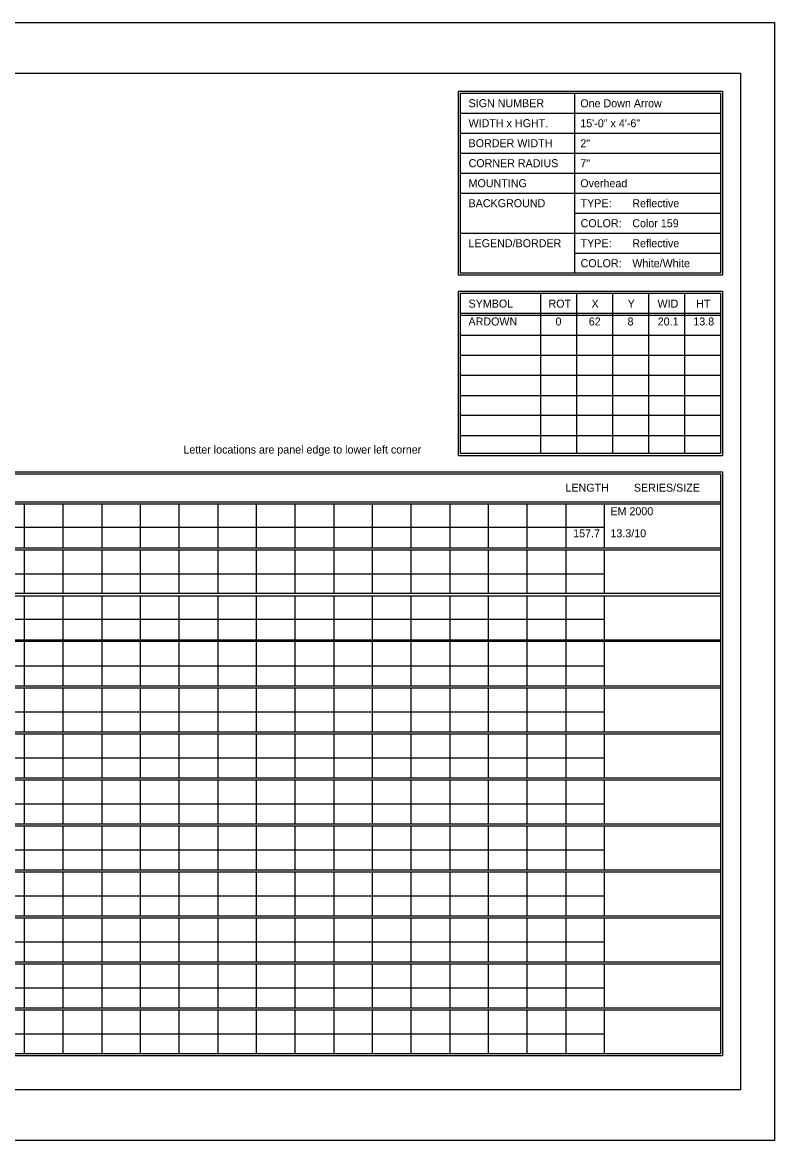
# Model space of a CAD drawing. Extents: x 1806251 to 1809821, y 414895 to 422886.
# Drawn here: x 1809679.34 to 1809684.89, y 415175.97 to 415184.23 of the extents above; entities that cross this region are included whole.
import ezdxf

# ---------------------------------------------------------------- set-up
doc = ezdxf.new("R2010")
doc.units = 0
doc.layers.add('GSSHT', color=7, linetype='Continuous')

msp = doc.modelspace()

# ---------------------------------------------------------------- linework, layer by layer
at = {"layer": 'GSSHT'}
for p, q in [((1809672.1353, 415184.2262), (1809684.8895, 415184.2262)), ((1809684.8895, 415184.2262), (1809684.8895, 415175.9724)), ((1809683.413, 415183.7035), (1809683.413, 415182.3746)), ((1809682.5714, 415183.5558), (1809684.4909, 415183.5558)), ((1809682.5714, 415183.4082), (1809684.4909, 415183.4082)), ((1809682.5714, 415183.2605), (1809684.4909, 415183.2605)), ((1809682.5714, 415183.1129), (1809684.4909, 415183.1129)), ((1809682.5714, 415182.9652), (1809684.4909, 415182.9652)), ((1809683.413, 415182.8176), (1809684.4909, 415182.8176)), ((1809682.5714, 415182.6699), (1809684.4909, 415182.6699)), ((1809683.413, 415182.5222), (1809684.4909, 415182.5222)), ((1809683.162, 415182.2269), (1809683.162, 415181.0428)), ((1809683.4278, 415182.2269), (1809683.4278, 415181.0428)), ((1809683.6936, 415182.2269), (1809683.6936, 415181.0428)), ((1809683.9593, 415182.2269), (1809683.9593, 415181.0428)), ((1809684.2251, 415182.2269), (1809684.2251, 415181.0428)), ((1809682.5714, 415182.0793), (1809684.4909, 415182.0793)), ((1809682.5714, 415182.0645), (1809684.4909, 415182.0645)), ((1809682.5714, 415181.9169), (1809684.4909, 415181.9169)), ((1809682.5714, 415181.7692), (1809684.4909, 415181.7692)), ((1809682.5714, 415181.6216), (1809684.4909, 415181.6216)), ((1809682.5714, 415181.471), (1809684.4909, 415181.471)), ((1809682.5714, 415181.3263), (1809684.4909, 415181.3263)), ((1809682.5714, 415181.1757), (1809684.4909, 415181.1757)), ((1809672.782, 415180.6884), (1809684.4909, 415180.6884)), ((1809672.782, 415180.6736), (1809684.4909, 415180.6736)), ((1809679.3496, 415180.6736), (1809679.3496, 415180.3488)), ((1809679.6361, 415180.6736), (1809679.6361, 415180.3488)), ((1809679.9225, 415180.6736), (1809679.9225, 415180.3488)), ((1809680.206, 415180.6736), (1809680.206, 415180.3488)), ((1809680.4924, 415180.6736), (1809680.4924, 415180.3488)), ((1809680.7789, 415180.6736), (1809680.7789, 415180.3488)), ((1809681.0624, 415180.6736), (1809681.0624, 415180.3488)), ((1809681.3488, 415180.6736), (1809681.3488, 415180.3488)), ((1809681.6353, 415180.6736), (1809681.6353, 415180.3488)), ((1809681.9188, 415180.6736), (1809681.9188, 415180.3488)), ((1809682.2052, 415180.6736), (1809682.2052, 415180.3488)), ((1809682.4917, 415180.6736), (1809682.4917, 415180.3488)), ((1809682.7752, 415180.6736), (1809682.7752, 415180.3488)), ((1809683.0616, 415180.6736), (1809683.0616, 415180.3488)), ((1809683.348, 415180.6736), (1809683.348, 415180.3488)), ((1809683.6315, 415180.6736), (1809683.6315, 415180.3488)), ((1809672.782, 415180.4994), (1809683.6315, 415180.4994)), ((1809672.782, 415180.3488), (1809684.4909, 415180.3488)), ((1809672.782, 415180.334), (1809684.4909, 415180.334)), ((1809679.3496, 415180.334), (1809679.3496, 415180.0122)), ((1809679.6361, 415180.334), (1809679.6361, 415180.0122)), ((1809679.9225, 415180.334), (1809679.9225, 415180.0122)), ((1809680.206, 415180.334), (1809680.206, 415180.0122)), ((1809680.4924, 415180.334), (1809680.4924, 415180.0122)), ((1809680.7789, 415180.334), (1809680.7789, 415180.0122)), ((1809681.0624, 415180.334), (1809681.0624, 415180.0122)), ((1809681.3488, 415180.334), (1809681.3488, 415180.0122)), ((1809681.6353, 415180.334), (1809681.6353, 415180.0122)), ((1809681.9188, 415180.334), (1809681.9188, 415180.0122)), ((1809682.2052, 415180.334), (1809682.2052, 415180.0122)), ((1809682.4917, 415180.334), (1809682.4917, 415180.0122)), ((1809682.7752, 415180.334), (1809682.7752, 415180.0122)), ((1809683.0616, 415180.334), (1809683.0616, 415180.0122)), ((1809683.348, 415180.334), (1809683.348, 415180.0122)), ((1809683.6315, 415180.334), (1809683.6315, 415180.0122)), ((1809672.782, 415180.1569), (1809683.6315, 415180.1569)), ((1809672.782, 415180.0122), (1809684.4909, 415180.0122)), ((1809672.782, 415179.9944), (1809684.4909, 415179.9944)), ((1809679.3496, 415179.9944), (1809679.3496, 415179.6696)), ((1809679.6361, 415179.9944), (1809679.6361, 415179.6696)), ((1809679.9225, 415179.9944), (1809679.9225, 415179.6696)), ((1809680.206, 415179.9944), (1809680.206, 415179.6696)), ((1809680.4924, 415179.9944), (1809680.4924, 415179.6696)), ((1809680.7789, 415179.9944), (1809680.7789, 415179.6696)), ((1809681.0624, 415179.9944), (1809681.0624, 415179.6696)), ((1809681.3488, 415179.9944), (1809681.3488, 415179.6696)), ((1809681.6353, 415179.9944), (1809681.6353, 415179.6696)), ((1809681.9188, 415179.9944), (1809681.9188, 415179.6696)), ((1809682.2052, 415179.9944), (1809682.2052, 415179.6696)), ((1809682.4917, 415179.9944), (1809682.4917, 415179.6696)), ((1809682.7752, 415179.9944), (1809682.7752, 415179.6696)), ((1809683.0616, 415179.9944), (1809683.0616, 415179.6696)), ((1809683.348, 415179.9944), (1809683.348, 415179.6696)), ((1809683.6315, 415179.9944), (1809683.6315, 415179.6696)), ((1809672.782, 415179.8202), (1809683.6315, 415179.8202)), ((1809672.782, 415179.6696), (1809684.4909, 415179.6696)), ((1809672.782, 415179.6578), (1809684.4909, 415179.6578)), ((1809679.3496, 415179.6578), (1809679.3496, 415179.33)), ((1809679.6361, 415179.6578), (1809679.6361, 415179.33)), ((1809679.9225, 415179.6578), (1809679.9225, 415179.33)), ((1809680.206, 415179.6578), (1809680.206, 415179.33)), ((1809680.4924, 415179.6578), (1809680.4924, 415179.33)), ((1809680.7789, 415179.6578), (1809680.7789, 415179.33)), ((1809681.0624, 415179.6578), (1809681.0624, 415179.33)), ((1809681.3488, 415179.6578), (1809681.3488, 415179.33)), ((1809681.6353, 415179.6578), (1809681.6353, 415179.33)), ((1809681.9188, 415179.6578), (1809681.9188, 415179.33)), ((1809682.2052, 415179.6578), (1809682.2052, 415179.33)), ((1809682.4917, 415179.6578), (1809682.4917, 415179.33)), ((1809682.7752, 415179.6578), (1809682.7752, 415179.33)), ((1809683.0616, 415179.6578), (1809683.0616, 415179.33)), ((1809683.348, 415179.6578), (1809683.348, 415179.33)), ((1809683.6315, 415179.6578), (1809683.6315, 415179.33)), ((1809672.782, 415179.4777), (1809683.6315, 415179.4777)), ((1809672.782, 415179.33), (1809684.4909, 415179.33)), ((1809672.782, 415179.3152), (1809684.4909, 415179.3152)), ((1809679.3496, 415179.3152), (1809679.3496, 415178.9904)), ((1809679.6361, 415179.3152), (1809679.6361, 415178.9904)), ((1809679.9225, 415179.3152), (1809679.9225, 415178.9904)), ((1809680.206, 415179.3152), (1809680.206, 415178.9904)), ((1809680.4924, 415179.3152), (1809680.4924, 415178.9904)), ((1809680.7789, 415179.3152), (1809680.7789, 415178.9904)), ((1809681.0624, 415179.3152), (1809681.0624, 415178.9904)), ((1809681.3488, 415179.3152), (1809681.3488, 415178.9904)), ((1809681.6353, 415179.3152), (1809681.6353, 415178.9904)), ((1809681.9188, 415179.3152), (1809681.9188, 415178.9904)), ((1809682.2052, 415179.3152), (1809682.2052, 415178.9904)), ((1809682.4917, 415179.3152), (1809682.4917, 415178.9904)), ((1809682.7752, 415179.3152), (1809682.7752, 415178.9904)), ((1809683.0616, 415179.3152), (1809683.0616, 415178.9904)), ((1809683.348, 415179.3152), (1809683.348, 415178.9904)), ((1809683.6315, 415179.3152), (1809683.6315, 415178.9904)), ((1809672.782, 415179.138), (1809683.6315, 415179.138)), ((1809672.782, 415178.9904), (1809684.4909, 415178.9904)), ((1809672.782, 415178.9756), (1809684.4909, 415178.9756)), ((1809679.3496, 415178.9756), (1809679.3496, 415178.6508)), ((1809679.6361, 415178.9756), (1809679.6361, 415178.6508)), ((1809679.9225, 415178.9756), (1809679.9225, 415178.6508)), ((1809680.206, 415178.9756), (1809680.206, 415178.6508)), ((1809680.4924, 415178.9756), (1809680.4924, 415178.6508)), ((1809680.7789, 415178.9756), (1809680.7789, 415178.6508)), ((1809681.0624, 415178.9756), (1809681.0624, 415178.6508)), ((1809681.3488, 415178.9756), (1809681.3488, 415178.6508)), ((1809681.6353, 415178.9756), (1809681.6353, 415178.6508)), ((1809681.9188, 415178.9756), (1809681.9188, 415178.6508)), ((1809682.2052, 415178.9756), (1809682.2052, 415178.6508)), ((1809682.4917, 415178.9756), (1809682.4917, 415178.6508)), ((1809682.7752, 415178.9756), (1809682.7752, 415178.6508)), ((1809683.0616, 415178.9756), (1809683.0616, 415178.6508)), ((1809683.348, 415178.9756), (1809683.348, 415178.6508)), ((1809683.6315, 415178.9756), (1809683.6315, 415178.6508)), ((1809672.782, 415178.7984), (1809683.6315, 415178.7984)), ((1809672.782, 415178.6508), (1809684.4909, 415178.6508)), ((1809672.782, 415178.636), (1809684.4909, 415178.636)), ((1809679.3496, 415178.636), (1809679.3496, 415178.3112)), ((1809679.6361, 415178.636), (1809679.6361, 415178.3112)), ((1809679.9225, 415178.636), (1809679.9225, 415178.3112)), ((1809680.206, 415178.636), (1809680.206, 415178.3112)), ((1809680.4924, 415178.636), (1809680.4924, 415178.3112)), ((1809680.7789, 415178.636), (1809680.7789, 415178.3112)), ((1809681.0624, 415178.636), (1809681.0624, 415178.3112)), ((1809681.3488, 415178.636), (1809681.3488, 415178.3112)), ((1809681.6353, 415178.636), (1809681.6353, 415178.3112)), ((1809681.9188, 415178.636), (1809681.9188, 415178.3112)), ((1809682.2052, 415178.636), (1809682.2052, 415178.3112)), ((1809682.4917, 415178.636), (1809682.4917, 415178.3112)), ((1809682.7752, 415178.636), (1809682.7752, 415178.3112)), ((1809683.0616, 415178.636), (1809683.0616, 415178.3112)), ((1809683.348, 415178.636), (1809683.348, 415178.3112)), ((1809683.6315, 415178.636), (1809683.6315, 415178.3112)), ((1809672.782, 415178.4588), (1809683.6315, 415178.4588)), ((1809672.782, 415178.3112), (1809684.4909, 415178.3112)), ((1809672.782, 415178.2964), (1809684.4909, 415178.2964)), ((1809679.3496, 415178.2964), (1809679.3496, 415177.9716)), ((1809679.6361, 415178.2964), (1809679.6361, 415177.9716)), ((1809679.9225, 415178.2964), (1809679.9225, 415177.9716)), ((1809680.206, 415178.2964), (1809680.206, 415177.9716)), ((1809680.4924, 415178.2964), (1809680.4924, 415177.9716)), ((1809680.7789, 415178.2964), (1809680.7789, 415177.9716)), ((1809681.0624, 415178.2964), (1809681.0624, 415177.9716)), ((1809681.3488, 415178.2964), (1809681.3488, 415177.9716)), ((1809681.6353, 415178.2964), (1809681.6353, 415177.9716)), ((1809681.9188, 415178.2964), (1809681.9188, 415177.9716)), ((1809682.2052, 415178.2964), (1809682.2052, 415177.9716)), ((1809682.4917, 415178.2964), (1809682.4917, 415177.9716)), ((1809682.7752, 415178.2964), (1809682.7752, 415177.9716)), ((1809683.0616, 415178.2964), (1809683.0616, 415177.9716)), ((1809683.348, 415178.2964), (1809683.348, 415177.9716)), ((1809683.6315, 415178.2964), (1809683.6315, 415177.9716)), ((1809672.782, 415178.1192), (1809683.6315, 415178.1192)), ((1809672.782, 415177.9716), (1809684.4909, 415177.9716)), ((1809672.782, 415177.9568), (1809684.4909, 415177.9568)), ((1809679.3496, 415177.9568), (1809679.3496, 415177.632)), ((1809679.6361, 415177.9568), (1809679.6361, 415177.632)), ((1809679.9225, 415177.9568), (1809679.9225, 415177.632)), ((1809680.206, 415177.9568), (1809680.206, 415177.632)), ((1809680.4924, 415177.9568), (1809680.4924, 415177.632)), ((1809680.7789, 415177.9568), (1809680.7789, 415177.632)), ((1809681.0624, 415177.9568), (1809681.0624, 415177.632)), ((1809681.3488, 415177.9568), (1809681.3488, 415177.632)), ((1809681.6353, 415177.9568), (1809681.6353, 415177.632)), ((1809681.9188, 415177.9568), (1809681.9188, 415177.632)), ((1809682.2052, 415177.9568), (1809682.2052, 415177.632)), ((1809682.4917, 415177.9568), (1809682.4917, 415177.632)), ((1809682.7752, 415177.9568), (1809682.7752, 415177.632)), ((1809683.0616, 415177.9568), (1809683.0616, 415177.632)), ((1809683.348, 415177.9568), (1809683.348, 415177.632)), ((1809683.6315, 415177.9568), (1809683.6315, 415177.632)), ((1809672.782, 415177.7796), (1809683.6315, 415177.7796)), ((1809672.782, 415177.632), (1809684.4909, 415177.632)), ((1809672.782, 415177.6172), (1809684.4909, 415177.6172)), ((1809679.3496, 415177.6172), (1809679.3496, 415177.2924)), ((1809679.6361, 415177.6172), (1809679.6361, 415177.2924)), ((1809679.9225, 415177.6172), (1809679.9225, 415177.2924)), ((1809680.206, 415177.6172), (1809680.206, 415177.2924)), ((1809680.4924, 415177.6172), (1809680.4924, 415177.2924)), ((1809680.7789, 415177.6172), (1809680.7789, 415177.2924)), ((1809681.0624, 415177.6172), (1809681.0624, 415177.2924)), ((1809681.3488, 415177.6172), (1809681.3488, 415177.2924)), ((1809681.6353, 415177.6172), (1809681.6353, 415177.2924)), ((1809681.9188, 415177.6172), (1809681.9188, 415177.2924)), ((1809682.2052, 415177.6172), (1809682.2052, 415177.2924)), ((1809682.4917, 415177.6172), (1809682.4917, 415177.2924)), ((1809682.7752, 415177.6172), (1809682.7752, 415177.2924)), ((1809683.0616, 415177.6172), (1809683.0616, 415177.2924)), ((1809683.348, 415177.6172), (1809683.348, 415177.2924)), ((1809683.6315, 415177.6172), (1809683.6315, 415177.2924)), ((1809672.782, 415177.44), (1809683.6315, 415177.44)), ((1809672.782, 415177.2924), (1809684.4909, 415177.2924)), ((1809672.782, 415177.2776), (1809684.4909, 415177.2776)), ((1809679.3496, 415177.2776), (1809679.3496, 415176.9528)), ((1809679.6361, 415177.2776), (1809679.6361, 415176.9528)), ((1809679.9225, 415177.2776), (1809679.9225, 415176.9528)), ((1809680.206, 415177.2776), (1809680.206, 415176.9528)), ((1809680.4924, 415177.2776), (1809680.4924, 415176.9528)), ((1809680.7789, 415177.2776), (1809680.7789, 415176.9528)), ((1809681.0624, 415177.2776), (1809681.0624, 415176.9528)), ((1809681.3488, 415177.2776), (1809681.3488, 415176.9528)), ((1809681.6353, 415177.2776), (1809681.6353, 415176.9528)), ((1809681.9188, 415177.2776), (1809681.9188, 415176.9528)), ((1809682.2052, 415177.2776), (1809682.2052, 415176.9528)), ((1809682.4917, 415177.2776), (1809682.4917, 415176.9528)), ((1809682.7752, 415177.2776), (1809682.7752, 415176.9528)), ((1809683.0616, 415177.2776), (1809683.0616, 415176.9528)), ((1809683.348, 415177.2776), (1809683.348, 415176.9528)), ((1809683.6315, 415177.2776), (1809683.6315, 415176.9528)), ((1809672.782, 415177.1004), (1809683.6315, 415177.1004)), ((1809672.782, 415176.9528), (1809684.4909, 415176.9528)), ((1809672.782, 415176.938), (1809684.4909, 415176.938)), ((1809679.3496, 415176.938), (1809679.3496, 415176.6132)), ((1809679.6361, 415176.938), (1809679.6361, 415176.6132)), ((1809679.9225, 415176.938), (1809679.9225, 415176.6132)), ((1809680.206, 415176.938), (1809680.206, 415176.6132)), ((1809680.4924, 415176.938), (1809680.4924, 415176.6132)), ((1809680.7789, 415176.938), (1809680.7789, 415176.6132)), ((1809681.0624, 415176.938), (1809681.0624, 415176.6132)), ((1809681.3488, 415176.938), (1809681.3488, 415176.6132)), ((1809681.6353, 415176.938), (1809681.6353, 415176.6132)), ((1809681.9188, 415176.938), (1809681.9188, 415176.6132)), ((1809682.2052, 415176.938), (1809682.2052, 415176.6132)), ((1809682.4917, 415176.938), (1809682.4917, 415176.6132)), ((1809682.7752, 415176.938), (1809682.7752, 415176.6132)), ((1809683.0616, 415176.938), (1809683.0616, 415176.6132)), ((1809683.348, 415176.938), (1809683.348, 415176.6132)), ((1809683.6315, 415176.938), (1809683.6315, 415176.6132)), ((1809672.782, 415176.7608), (1809683.6315, 415176.7608)), ((1809684.8895, 415175.9724), (1809672.1353, 415175.9724))]:
    msp.add_line(p, q, dxfattribs=at)
for points in [[(1809672.6344, 415183.8511), (1809684.6385, 415183.8511), (1809684.6385, 415176.3474), (1809672.6344, 415176.3474)], [(1809682.5566, 415183.7182), (1809684.5056, 415183.7182), (1809684.5056, 415182.3598), (1809682.5566, 415182.3598)], [(1809682.5714, 415183.7035), (1809684.4909, 415183.7035), (1809684.4909, 415182.3746), (1809682.5714, 415182.3746)], [(1809682.5566, 415182.2417), (1809684.5056, 415182.2417), (1809684.5056, 415181.028), (1809682.5566, 415181.028)], [(1809682.5714, 415182.2269), (1809684.4909, 415182.2269), (1809684.4909, 415181.0428), (1809682.5714, 415181.0428)], [(1809672.7673, 415180.9099), (1809684.5056, 415180.9099), (1809684.5056, 415176.5984), (1809672.7673, 415176.5984)], [(1809672.782, 415180.8951), (1809684.4909, 415180.8951), (1809684.4909, 415176.6132), (1809672.782, 415176.6132)]]:
    msp.add_lwpolyline(points, close=True, dxfattribs=at)

# ---------------------------------------------------------------- texts
for s, height, p in [('SIGN NUMBER', 0.059055, (1809682.6305, 415183.6001)), ('One Down Arrow', 0.059025, (1809683.4553, 415183.5994)), ('WIDTH x HGHT.', 0.059055, (1809682.6305, 415183.4525)), ('15\'-0" x 4\'-6"', 0.059025, (1809683.4553, 415183.4518)), ('BORDER WIDTH', 0.059055, (1809682.6305, 415183.3048)), ('2"', 0.05903, (1809683.4553, 415183.3042)), ('CORNER RADIUS', 0.059055, (1809682.6305, 415183.1572)), ('7"', 0.05903, (1809683.4553, 415183.1567)), ('MOUNTING', 0.05906, (1809682.6305, 415183.0095)), ('Overhead', 0.05903, (1809683.4553, 415183.0091)), ('BACKGROUND', 0.05906, (1809682.6305, 415182.8618)), ('TYPE:', 0.05906, (1809683.4573, 415182.8618)), ('Reflective', 0.05903, (1809683.839, 415182.8616)), ('COLOR:', 0.05906, (1809683.4573, 415182.7142)), ('Color 159', 0.05903, (1809683.839, 415182.714)), ('LEGEND/BORDER', 0.059055, (1809682.6305, 415182.5665)), ('TYPE:', 0.05906, (1809683.4573, 415182.5665)), ('Reflective', 0.05903, (1809683.839, 415182.5664)), ('COLOR:', 0.05906, (1809683.4573, 415182.4189)), ('White/White', 0.059025, (1809683.839, 415182.4189)), ('SYMBOL', 0.05906, (1809682.6305, 415182.1206)), ('ROT', 0.05906, (1809683.2204, 415182.1206)), ('X', 0.0591, (1809683.5384, 415182.1206)), ('Y', 0.0591, (1809683.8045, 415182.1206)), ('WID', 0.05906, (1809684.025, 415182.1206)), ('HT', 0.05906, (1809684.3106, 415182.1206)), ('ARDOWN', 0.05903, (1809682.63, 415181.9889)), ('0', 0.059, (1809683.2724, 415181.9889)), ('62', 0.05903, (1809683.5176, 415181.9889)), ('8', 0.059, (1809683.8038, 415181.9889)), ('20.1', 0.05903, (1809684.0266, 415181.9889)), ('13.8', 0.05903, (1809684.2892, 415181.9889)), ('Letter locations are panel edge to lower left corner', 0.059025, (1809680.5261, 415181.0436)), ('LENGTH', 0.05906, (1809683.3454, 415180.7622)), ('SERIES/SIZE', 0.059061, (1809683.8506, 415180.7622)), ('EM 2000', 0.05903, (1809683.6775, 415180.5882)), ('157.7', 0.05903, (1809683.4026, 415180.4255)), ('13.3/10', 0.05903, (1809683.6775, 415180.4255))]:
    msp.add_text(s, height=height, dxfattribs=at).set_placement(p)

doc.saveas('drawing.dxf')
